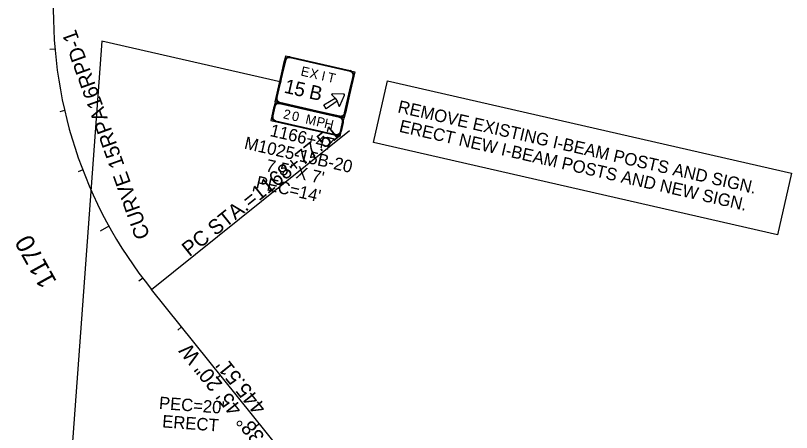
# Model space of a CAD drawing. Extents: x 2001876 to 2025694, y 804561 to 868938.
# Drawn here: x 2023437 to 2024685, y 807854 to 808525 of the extents above; entities that cross this region are included whole.
import ezdxf

# ---------------------------------------------------------------- set-up
doc = ezdxf.new("R2010")
doc.units = 0
for name, color, linetype in [('Level 30', 7, 'Continuous'), ('RD_HC_CL_Rel', 7, 'Continuous'), ('RD_HC_Data_Rel', 7, 'Continuous'), ('RD_HC_Data_Tic_Rel', 7, 'Continuous'), ('RD_HC_TX_Rel_Sta50', 7, 'Continuous'), ('TR SN EXTRUDED PANEL SIGNS - GROUND MOUNTED', 7, 'Continuous')]:
    doc.layers.add(name, color=color, linetype=linetype)

msp = doc.modelspace()

# ---------------------------------------------------------------- linework, layer by layer
at = {"layer": 'RD_HC_CL_Rel'}
msp.add_line((2023934.6, 807736.8), (2023655.7, 808084.2), dxfattribs=at)
msp.add_arc((2024214.2, 808532.6), 716.2, 177.2337, 218.7557, dxfattribs=at)
at = {"layer": 'RD_HC_Data_Rel'}
msp.add_line((2023655.7, 808084.2), (2023974.2, 808339.9), dxfattribs=at)
at = {"layer": 'RD_HC_Data_Tic_Rel'}
for p, q in [((2023500.7, 808470.7), (2023492.7, 808470)), ((2023516.2, 808372), (2023508.4, 808370.2)), ((2023545.4, 808276.4), (2023537.9, 808273.6)), ((2023587.5, 808185.8), (2023573.5, 808178.1)), ((2023641.9, 808102), (2023635.5, 808097.2)), ((2023704.2, 808023.8), (2023698, 808018.8)), ((2023766.8, 807945.8), (2023760.6, 807940.8)), ((2023829.4, 807867.8), (2023823.2, 807862.8))]:
    msp.add_line(p, q, dxfattribs=at)
at = {"layer": 'TR SN EXTRUDED PANEL SIGNS - GROUND MOUNTED'}
for p, q in [((2023576.3, 808483.9), (2023527.2, 807813.1)), ((2023864.8, 808417.9), (2023576.3, 808483.9)), ((2023869.9, 808452.5), (2023871.1, 808452.2)), ((2023878.7, 808457), (2023879, 808458.2)), ((2023975.3, 808436.2), (2023975, 808434.9)), ((2023979.8, 808427.3), (2023981, 808427.1)), ((2023945.7, 808397.1), (2023946.4, 808397.8)), ((2023946.4, 808397.8), (2023946.4, 808398.7)), ((2023965.5, 808398.2), (2023965.4, 808397.2)), ((2023857.6, 808392.9), (2023856.4, 808393.2)), ((2023862.1, 808384.1), (2023862.4, 808385.3)), ((2023965.4, 808397.2), (2023966.3, 808396.8)), ((2023853, 808378.4), (2023854.2, 808378.1)), ((2023861.8, 808382.9), (2023862.1, 808384.1)), ((2023957.7, 808379.8), (2023956.8, 808379.5)), ((2023958.5, 808379.4), (2023957.7, 808379.8)), ((2023850.8, 808363.3), (2023849.6, 808363.6)), ((2023958.4, 808362.1), (2023958.1, 808360.8)), ((2023958.7, 808363.3), (2023958.4, 808362.1)), ((2023967.5, 808367.8), (2023966.3, 808368.1)), ((2023855.3, 808354.5), (2023855.6, 808355.7)), ((2023962.9, 808353.3), (2023964.1, 808353)), ((2023960.7, 808338.2), (2023959.5, 808338.4)), ((2023951.9, 808333.7), (2023951.6, 808332.4))]:
    msp.add_line(p, q, dxfattribs=at)
for points in [[(2023871.6, 808459.9), (2023982.7, 808434.5), (2023965.8, 808360.4), (2023854.7, 808385.8)], [(2023871.1, 808452.2), (2023866.1, 808430), (2023864.8, 808430.3), (2023869.9, 808452.5), (2023871.1, 808452.2)], [(2023975, 808434.9), (2023878.7, 808457), (2023879, 808458.2), (2023975.3, 808436.2), (2023975, 808434.9)], [(2023866.1, 808430), (2023857.6, 808392.9), (2023856.4, 808393.2), (2023864.8, 808430.3), (2023866.1, 808430)], [(2023974.7, 808405.1), (2023979.8, 808427.3), (2023981, 808427.1), (2023976, 808404.8), (2023974.7, 808405.1)], [(2024035.4, 808419.8), (2024684.6, 808271.4), (2024661.9, 808172.1), (2024012.7, 808320.6)], [(2023965.4, 808397.2), (2023965.5, 808398.2), (2023946.4, 808398.7), (2023946.4, 808397.8), (2023945.7, 808397.1), (2023951.3, 808391.7), (2023954.4, 808386.9), (2023956.8, 808379.5), (2023957.7, 808379.8), (2023958.5, 808379.4), (2023966.3, 808396.8), (2023965.4, 808397.2)], [(2023966.3, 808368.1), (2023974.7, 808405.1), (2023976, 808404.8), (2023967.5, 808367.8), (2023966.3, 808368.1)], [(2023847.9, 808356.2), (2023959, 808330.8), (2023965.8, 808360.4), (2023854.7, 808385.8), (2023847.9, 808356.2)], [(2023862.4, 808385.3), (2023929, 808370.1), (2023928.8, 808368.9), (2023862.1, 808384.1), (2023862.4, 808385.3)], [(2023936.9, 808374.8), (2023932.8, 808381.2), (2023951.3, 808391.7), (2023954.4, 808386.9), (2023936.9, 808374.8)], [(2023854.2, 808378.1), (2023850.8, 808363.3), (2023849.6, 808363.6), (2023853, 808378.4), (2023854.2, 808378.1)], [(2023958.1, 808360.8), (2023861.8, 808382.9), (2023862.1, 808384.1), (2023958.4, 808362.1), (2023958.1, 808360.8)], [(2023929, 808370.1), (2023958.7, 808363.3), (2023958.4, 808362.1), (2023928.8, 808368.9), (2023929, 808370.1)], [(2023855.6, 808355.7), (2023951.9, 808333.7), (2023951.6, 808332.4), (2023855.3, 808354.5), (2023855.6, 808355.7)], [(2023959.5, 808338.4), (2023962.9, 808353.3), (2023964.1, 808353), (2023960.7, 808338.2), (2023959.5, 808338.4)]]:
    msp.add_lwpolyline(points, close=True, dxfattribs=at)
for centre, radius, start, end in [((2023877.3, 808450.8), 7.6, 77.1209, 167.1205), ((2023877.3, 808450.8), 6.33, 77.1209, 167.1205), ((2023973.6, 808428.8), 7.6, 347.1207, 77.1209), ((2023973.6, 808428.8), 6.33, 347.1207, 77.1209), ((2023946.4, 808397.8), 0.95, 88.2987, 226.0831), ((2023965.4, 808397.2), 0.95, 335.9426, 88.2984), ((2023863.8, 808391.5), 7.6, 167.1205, 257.1208), ((2023863.8, 808391.5), 6.33, 167.1205, 257.1208), ((2023860.4, 808376.7), 7.6, 77.1209, 167.1205), ((2023860.4, 808376.7), 6.33, 77.1209, 167.1205), ((2023957.7, 808379.8), 0.95, 198.1588, 335.9426), ((2023857, 808361.9), 7.6, 167.1205, 257.1208), ((2023857, 808361.9), 6.33, 167.1205, 257.1208), ((2023956.7, 808354.7), 6.33, 347.1207, 77.1209), ((2023960.1, 808369.5), 7.6, 257.1208, 347.121), ((2023956.7, 808354.7), 7.6, 347.1207, 77.1209), ((2023960.1, 808369.5), 6.33, 257.1208, 347.121), ((2023953.3, 808339.9), 7.6, 257.1208, 347.121), ((2023953.3, 808339.9), 6.33, 257.1208, 347.121)]:
    msp.add_arc(centre, radius, start, end, dxfattribs=at)

# ---------------------------------------------------------------- texts
at = {"layer": 'Level 30'}
msp.add_text('M1025-15B-20', height=20, rotation=347.1207, dxfattribs=at).set_placement((2023803.8, 808310.9))
at = {"layer": 'RD_HC_Data_Rel'}
for s, rotation, p in [('CURVE 15RPA16RPD-1', 109.7488, (2023653.8, 808169.9)), ('PC STA.=1168+77.51', 38.7557, (2023716.8, 808135.9)), ('N 38%%d 45\' 20" W', 128.7557, (2023859, 807822.7)), ("445.51'", 128.7557, (2023841.7, 807894.4))]:
    msp.add_text(s, height=24, rotation=rotation, dxfattribs=at).set_placement(p)
at = {"layer": 'RD_HC_TX_Rel_Sta50'}
msp.add_text('1170', height=30, rotation=118.9569, dxfattribs=at).set_placement((2023504.2, 808096.9))
at = {"layer": 'TR SN EXTRUDED PANEL SIGNS - GROUND MOUNTED'}
for s, height, rotation, p in [('E', 15.2, 347.1207, (2023894.8, 808428.6)), ('X', 15.2, 347.1207, (2023909.1, 808425.3)), ('I', 15.2, 347.1207, (2023927.9, 808421)), ('T', 15.2, 347.1207, (2023937.5, 808418.8)), ('1', 22.8, 347.1207, (2023867.8, 808401)), ('5', 22.8, 347.1207, (2023883.7, 808397.3)), ('B', 22.8, 347.1207, (2023907.8, 808391.8)), ('REMOVE EXISTING I-BEAM POSTS AND SIGN.', 20, 347.1207, (2024050.5, 808369.3)), ('2', 15.2, 347.1207, (2023866.5, 808359.7)), ('0', 15.2, 347.1207, (2023880.4, 808356.5)), ('M', 15.2, 347.1207, (2023902.4, 808351.5)), ('P', 15.2, 347.1207, (2023919.8, 808347.5)), ('1166+47', 20, 346.8382, (2023845.1, 808331.2)), ('H', 15.2, 347.1207, (2023932.4, 808344.6)), ('ERECT NEW I-BEAM POSTS AND NEW SIGN.', 20, 347.1207, (2024052.9, 808338)), ("7.5' X 7'", 20, 347.1207, (2023838.3, 808274.6)), ("PEC=14'", 20, 347.1207, (2023822.6, 808247.8)), ("PEC=20'", 20, 355.6875, (2023667.4, 807891.8)), ('ERECT', 20, 355.6875, (2023672.6, 807862.2))]:
    msp.add_text(s, height=height, rotation=rotation, dxfattribs=at).set_placement(p)

doc.saveas('drawing.dxf')
